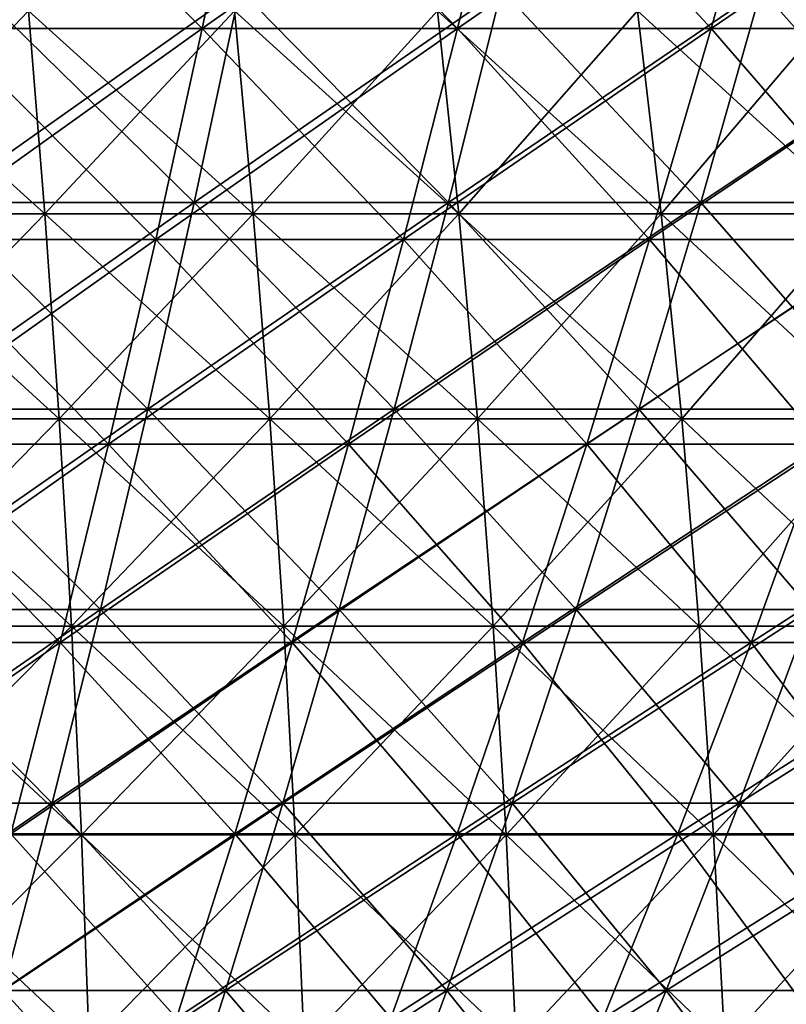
# Model space of a CAD drawing. Header units: millimetres. Extents: x -250 to 250, y 3898 to 4150.
# Tile 400 of 558: x 26 to 41, y 3943 to 3962. Entities that reach past the tile are written whole.
import ezdxf

# ---------------------------------------------------------------- set-up
doc = ezdxf.new("R2010")
doc.units = ezdxf.units.MM
doc.header["$LTSCALE"] = 5.599365
for name, color, linetype in [('10', 7, 'CONTINUOUS'), ('12', 7, 'CONTINUOUS'), ('2', 7, 'CONTINUOUS'), ('3', 7, 'CONTINUOUS'), ('4', 7, 'CONTINUOUS'), ('5', 7, 'CONTINUOUS')]:
    doc.layers.add(name, color=color, linetype=linetype)

msp = doc.modelspace()

# ---------------------------------------------------------------- linework, layer by layer
at = {"layer": '10', "color": 7, "linetype": 'Continuous', "true_color": 0xe0f2ff}
for points in [[(22.645, 3958.234, 96.548), (26.668, 3958.234, 95.515), (22.378, 3962.109, 95.408), (22.645, 3958.234, 96.548)], [(22.378, 3962.109, 95.408), (26.668, 3958.234, 95.515), (26.353, 3962.109, 94.388), (22.378, 3962.109, 95.408)], [(26.668, 3958.234, 95.515), (30.645, 3958.234, 94.314), (26.353, 3962.109, 94.388), (26.668, 3958.234, 95.515)], [(26.353, 3962.109, 94.388), (30.645, 3958.234, 94.314), (30.283, 3962.109, 93.201), (26.353, 3962.109, 94.388)], [(30.645, 3958.234, 94.314), (34.567, 3958.234, 92.948), (30.283, 3962.109, 93.201), (30.645, 3958.234, 94.314)], [(30.283, 3962.109, 93.201), (34.567, 3958.234, 92.948), (34.159, 3962.109, 91.851), (30.283, 3962.109, 93.201)], [(34.567, 3958.234, 92.948), (38.429, 3958.234, 91.419), (34.159, 3962.109, 91.851), (34.567, 3958.234, 92.948)], [(34.159, 3962.109, 91.851), (38.429, 3958.234, 91.419), (37.976, 3962.109, 90.34), (34.159, 3962.109, 91.851)], [(38.429, 3958.234, 91.419), (42.224, 3958.234, 89.73), (37.976, 3962.109, 90.34), (38.429, 3958.234, 91.419)], [(37.976, 3962.109, 90.34), (42.224, 3958.234, 89.73), (41.725, 3962.109, 88.671), (37.976, 3962.109, 90.34)], [(22.877, 3954.315, 97.538), (26.942, 3954.315, 96.495), (22.645, 3958.234, 96.548), (22.877, 3954.315, 97.538)], [(22.645, 3958.234, 96.548), (26.942, 3954.315, 96.495), (26.668, 3958.234, 95.515), (22.645, 3958.234, 96.548)], [(26.942, 3954.315, 96.495), (30.959, 3954.315, 95.282), (26.668, 3958.234, 95.515), (26.942, 3954.315, 96.495)], [(26.668, 3958.234, 95.515), (30.959, 3954.315, 95.282), (30.645, 3958.234, 94.314), (26.668, 3958.234, 95.515)], [(30.959, 3954.315, 95.282), (34.922, 3954.315, 93.902), (30.645, 3958.234, 94.314), (30.959, 3954.315, 95.282)], [(30.645, 3958.234, 94.314), (34.922, 3954.315, 93.902), (34.567, 3958.234, 92.948), (30.645, 3958.234, 94.314)], [(34.922, 3954.315, 93.902), (38.823, 3954.315, 92.357), (34.567, 3958.234, 92.948), (34.922, 3954.315, 93.902)], [(34.567, 3958.234, 92.948), (38.823, 3954.315, 92.357), (38.429, 3958.234, 91.419), (34.567, 3958.234, 92.948)], [(38.823, 3954.315, 92.357), (42.657, 3954.315, 90.65), (38.429, 3958.234, 91.419), (38.823, 3954.315, 92.357)], [(38.429, 3958.234, 91.419), (42.657, 3954.315, 90.65), (42.224, 3958.234, 89.73), (38.429, 3958.234, 91.419)], [(23.074, 3950.359, 98.378), (27.174, 3950.359, 97.325), (22.877, 3954.315, 97.538), (23.074, 3950.359, 98.378)], [(22.877, 3954.315, 97.538), (27.174, 3950.359, 97.325), (26.942, 3954.315, 96.495), (22.877, 3954.315, 97.538)], [(27.174, 3950.359, 97.325), (31.225, 3950.359, 96.102), (26.942, 3954.315, 96.495), (27.174, 3950.359, 97.325)], [(26.942, 3954.315, 96.495), (31.225, 3950.359, 96.102), (30.959, 3954.315, 95.282), (26.942, 3954.315, 96.495)], [(31.225, 3950.359, 96.102), (35.222, 3950.359, 94.71), (30.959, 3954.315, 95.282), (31.225, 3950.359, 96.102)], [(30.959, 3954.315, 95.282), (35.222, 3950.359, 94.71), (34.922, 3954.315, 93.902), (30.959, 3954.315, 95.282)], [(35.222, 3950.359, 94.71), (39.158, 3950.359, 93.152), (34.922, 3954.315, 93.902), (35.222, 3950.359, 94.71)], [(34.922, 3954.315, 93.902), (39.158, 3950.359, 93.152), (38.823, 3954.315, 92.357), (34.922, 3954.315, 93.902)], [(39.158, 3950.359, 93.152), (43.024, 3950.359, 91.431), (38.823, 3954.315, 92.357), (39.158, 3950.359, 93.152)], [(38.823, 3954.315, 92.357), (43.024, 3950.359, 91.431), (42.657, 3954.315, 90.65), (38.823, 3954.315, 92.357)], [(23.236, 3946.373, 99.065), (27.364, 3946.373, 98.006), (23.074, 3950.359, 98.378), (23.236, 3946.373, 99.065)], [(23.074, 3950.359, 98.378), (27.364, 3946.373, 98.006), (27.174, 3950.359, 97.325), (23.074, 3950.359, 98.378)], [(27.364, 3946.373, 98.006), (31.444, 3946.373, 96.774), (27.174, 3950.359, 97.325), (27.364, 3946.373, 98.006)], [(27.174, 3950.359, 97.325), (31.444, 3946.373, 96.774), (31.225, 3950.359, 96.102), (27.174, 3950.359, 97.325)], [(31.444, 3946.373, 96.774), (35.469, 3946.373, 95.372), (31.225, 3950.359, 96.102), (31.444, 3946.373, 96.774)], [(31.225, 3950.359, 96.102), (35.469, 3946.373, 95.372), (35.222, 3950.359, 94.71), (31.225, 3950.359, 96.102)], [(35.469, 3946.373, 95.372), (39.431, 3946.373, 93.803), (35.222, 3950.359, 94.71), (35.469, 3946.373, 95.372)], [(35.222, 3950.359, 94.71), (39.431, 3946.373, 93.803), (39.158, 3950.359, 93.152), (35.222, 3950.359, 94.71)], [(39.431, 3946.373, 93.803), (43.325, 3946.373, 92.07), (39.158, 3950.359, 93.152), (39.431, 3946.373, 93.803)], [(39.158, 3950.359, 93.152), (43.325, 3946.373, 92.07), (43.024, 3950.359, 91.431), (39.158, 3950.359, 93.152)], [(23.361, 3942.362, 99.6), (27.511, 3942.362, 98.534), (23.236, 3946.373, 99.065), (23.361, 3942.362, 99.6)], [(23.236, 3946.373, 99.065), (27.511, 3942.362, 98.534), (27.364, 3946.373, 98.006), (23.236, 3946.373, 99.065)], [(27.511, 3942.362, 98.534), (31.613, 3942.362, 97.296), (27.364, 3946.373, 98.006), (27.511, 3942.362, 98.534)], [(27.364, 3946.373, 98.006), (31.613, 3942.362, 97.296), (31.444, 3946.373, 96.774), (27.364, 3946.373, 98.006)], [(31.613, 3942.362, 97.296), (35.66, 3942.362, 95.887), (31.444, 3946.373, 96.774), (31.613, 3942.362, 97.296)], [(31.444, 3946.373, 96.774), (35.66, 3942.362, 95.887), (35.469, 3946.373, 95.372), (31.444, 3946.373, 96.774)], [(35.66, 3942.362, 95.887), (39.644, 3942.362, 94.309), (35.469, 3946.373, 95.372), (35.66, 3942.362, 95.887)], [(35.469, 3946.373, 95.372), (39.644, 3942.362, 94.309), (39.431, 3946.373, 93.803), (35.469, 3946.373, 95.372)], [(39.644, 3942.362, 94.309), (43.559, 3942.362, 92.567), (39.431, 3946.373, 93.803), (39.644, 3942.362, 94.309)], [(39.431, 3946.373, 93.803), (43.559, 3942.362, 92.567), (43.325, 3946.373, 92.07), (39.431, 3946.373, 93.803)]]:
    msp.add_3dface(points, dxfattribs=at)
at = {"layer": '12', "color": 7, "linetype": 'Continuous', "true_color": 0xe0f2ff}
for points in [[(26.353, 3962.109, -94.388), (22.645, 3958.234, -96.548), (22.378, 3962.109, -95.408), (26.353, 3962.109, -94.388)], [(26.668, 3958.234, -95.515), (22.645, 3958.234, -96.548), (26.353, 3962.109, -94.388), (26.668, 3958.234, -95.515)], [(30.283, 3962.109, -93.201), (26.668, 3958.234, -95.515), (26.353, 3962.109, -94.388), (30.283, 3962.109, -93.201)], [(30.645, 3958.234, -94.314), (26.668, 3958.234, -95.515), (30.283, 3962.109, -93.201), (30.645, 3958.234, -94.314)], [(34.159, 3962.109, -91.851), (30.645, 3958.234, -94.314), (30.283, 3962.109, -93.201), (34.159, 3962.109, -91.851)], [(34.567, 3958.234, -92.948), (30.645, 3958.234, -94.314), (34.159, 3962.109, -91.851), (34.567, 3958.234, -92.948)], [(37.976, 3962.109, -90.34), (34.567, 3958.234, -92.948), (34.159, 3962.109, -91.851), (37.976, 3962.109, -90.34)], [(38.429, 3958.234, -91.419), (34.567, 3958.234, -92.948), (37.976, 3962.109, -90.34), (38.429, 3958.234, -91.419)], [(41.725, 3962.109, -88.671), (38.429, 3958.234, -91.419), (37.976, 3962.109, -90.34), (41.725, 3962.109, -88.671)], [(42.224, 3958.234, -89.73), (38.429, 3958.234, -91.419), (41.725, 3962.109, -88.671), (42.224, 3958.234, -89.73)], [(26.668, 3958.234, -95.515), (22.877, 3954.315, -97.538), (22.645, 3958.234, -96.548), (26.668, 3958.234, -95.515)], [(26.942, 3954.315, -96.495), (22.877, 3954.315, -97.538), (26.668, 3958.234, -95.515), (26.942, 3954.315, -96.495)], [(30.645, 3958.234, -94.314), (26.942, 3954.315, -96.495), (26.668, 3958.234, -95.515), (30.645, 3958.234, -94.314)], [(30.959, 3954.315, -95.282), (26.942, 3954.315, -96.495), (30.645, 3958.234, -94.314), (30.959, 3954.315, -95.282)], [(34.567, 3958.234, -92.948), (30.959, 3954.315, -95.282), (30.645, 3958.234, -94.314), (34.567, 3958.234, -92.948)], [(34.922, 3954.315, -93.902), (30.959, 3954.315, -95.282), (34.567, 3958.234, -92.948), (34.922, 3954.315, -93.902)], [(38.429, 3958.234, -91.419), (34.922, 3954.315, -93.902), (34.567, 3958.234, -92.948), (38.429, 3958.234, -91.419)], [(38.823, 3954.315, -92.357), (34.922, 3954.315, -93.902), (38.429, 3958.234, -91.419), (38.823, 3954.315, -92.357)], [(42.224, 3958.234, -89.73), (38.823, 3954.315, -92.357), (38.429, 3958.234, -91.419), (42.224, 3958.234, -89.73)], [(42.657, 3954.315, -90.65), (38.823, 3954.315, -92.357), (42.224, 3958.234, -89.73), (42.657, 3954.315, -90.65)], [(26.942, 3954.315, -96.495), (23.074, 3950.359, -98.378), (22.877, 3954.315, -97.538), (26.942, 3954.315, -96.495)], [(27.174, 3950.359, -97.325), (23.074, 3950.359, -98.378), (26.942, 3954.315, -96.495), (27.174, 3950.359, -97.325)], [(30.959, 3954.315, -95.282), (27.174, 3950.359, -97.325), (26.942, 3954.315, -96.495), (30.959, 3954.315, -95.282)], [(31.225, 3950.359, -96.102), (27.174, 3950.359, -97.325), (30.959, 3954.315, -95.282), (31.225, 3950.359, -96.102)], [(34.922, 3954.315, -93.902), (31.225, 3950.359, -96.102), (30.959, 3954.315, -95.282), (34.922, 3954.315, -93.902)], [(35.222, 3950.359, -94.71), (31.225, 3950.359, -96.102), (34.922, 3954.315, -93.902), (35.222, 3950.359, -94.71)], [(38.823, 3954.315, -92.357), (35.222, 3950.359, -94.71), (34.922, 3954.315, -93.902), (38.823, 3954.315, -92.357)], [(39.158, 3950.359, -93.152), (35.222, 3950.359, -94.71), (38.823, 3954.315, -92.357), (39.158, 3950.359, -93.152)], [(42.657, 3954.315, -90.65), (39.158, 3950.359, -93.152), (38.823, 3954.315, -92.357), (42.657, 3954.315, -90.65)], [(43.024, 3950.359, -91.431), (39.158, 3950.359, -93.152), (42.657, 3954.315, -90.65), (43.024, 3950.359, -91.431)], [(27.174, 3950.359, -97.325), (23.236, 3946.373, -99.065), (23.074, 3950.359, -98.378), (27.174, 3950.359, -97.325)], [(27.364, 3946.373, -98.006), (23.236, 3946.373, -99.065), (27.174, 3950.359, -97.325), (27.364, 3946.373, -98.006)], [(31.225, 3950.359, -96.102), (27.364, 3946.373, -98.006), (27.174, 3950.359, -97.325), (31.225, 3950.359, -96.102)], [(31.444, 3946.373, -96.774), (27.364, 3946.373, -98.006), (31.225, 3950.359, -96.102), (31.444, 3946.373, -96.774)], [(35.222, 3950.359, -94.71), (31.444, 3946.373, -96.774), (31.225, 3950.359, -96.102), (35.222, 3950.359, -94.71)], [(35.469, 3946.373, -95.372), (31.444, 3946.373, -96.774), (35.222, 3950.359, -94.71), (35.469, 3946.373, -95.372)], [(39.158, 3950.359, -93.152), (35.469, 3946.373, -95.372), (35.222, 3950.359, -94.71), (39.158, 3950.359, -93.152)], [(39.431, 3946.373, -93.803), (35.469, 3946.373, -95.372), (39.158, 3950.359, -93.152), (39.431, 3946.373, -93.803)], [(43.024, 3950.359, -91.431), (39.431, 3946.373, -93.803), (39.158, 3950.359, -93.152), (43.024, 3950.359, -91.431)], [(43.325, 3946.373, -92.07), (39.431, 3946.373, -93.803), (43.024, 3950.359, -91.431), (43.325, 3946.373, -92.07)], [(27.364, 3946.373, -98.006), (23.361, 3942.362, -99.6), (23.236, 3946.373, -99.065), (27.364, 3946.373, -98.006)], [(27.511, 3942.362, -98.534), (23.361, 3942.362, -99.6), (27.364, 3946.373, -98.006), (27.511, 3942.362, -98.534)], [(31.444, 3946.373, -96.774), (27.511, 3942.362, -98.534), (27.364, 3946.373, -98.006), (31.444, 3946.373, -96.774)], [(31.613, 3942.362, -97.296), (27.511, 3942.362, -98.534), (31.444, 3946.373, -96.774), (31.613, 3942.362, -97.296)], [(35.469, 3946.373, -95.372), (31.613, 3942.362, -97.296), (31.444, 3946.373, -96.774), (35.469, 3946.373, -95.372)], [(35.66, 3942.362, -95.887), (31.613, 3942.362, -97.296), (35.469, 3946.373, -95.372), (35.66, 3942.362, -95.887)], [(39.431, 3946.373, -93.803), (35.66, 3942.362, -95.887), (35.469, 3946.373, -95.372), (39.431, 3946.373, -93.803)], [(39.644, 3942.362, -94.309), (35.66, 3942.362, -95.887), (39.431, 3946.373, -93.803), (39.644, 3942.362, -94.309)], [(43.325, 3946.373, -92.07), (39.644, 3942.362, -94.309), (39.431, 3946.373, -93.803), (43.325, 3946.373, -92.07)], [(43.559, 3942.362, -92.567), (39.644, 3942.362, -94.309), (43.325, 3946.373, -92.07), (43.559, 3942.362, -92.567)]]:
    msp.add_3dface(points, dxfattribs=at)
at = {"layer": '2', "color": 251, "linetype": 'Continuous', "true_color": 0x504f50}
for points in [[(29.519, 3958.45, -157.915), (24.642, 3958.45, -158.749), (30.388, 3962.516, -162.561), (29.519, 3958.45, -157.915)], [(30.388, 3962.516, -162.561), (24.642, 3958.45, -158.749), (25.367, 3962.516, -163.42), (30.388, 3962.516, -162.561)], [(34.368, 3958.45, -156.931), (29.519, 3958.45, -157.915), (35.38, 3962.516, -161.549), (34.368, 3958.45, -156.931)], [(35.38, 3962.516, -161.549), (29.519, 3958.45, -157.915), (30.388, 3962.516, -162.561), (35.38, 3962.516, -161.549)], [(39.185, 3958.45, -155.798), (34.368, 3958.45, -156.931), (40.338, 3962.516, -160.382), (39.185, 3958.45, -155.798)], [(40.338, 3962.516, -160.382), (34.368, 3958.45, -156.931), (35.38, 3962.516, -161.549), (40.338, 3962.516, -160.382)], [(43.964, 3958.45, -154.518), (39.185, 3958.45, -155.798), (45.258, 3962.516, -159.064), (43.964, 3958.45, -154.518)], [(45.258, 3962.516, -159.064), (39.185, 3958.45, -155.798), (40.338, 3962.516, -160.382), (45.258, 3962.516, -159.064)], [(28.632, 3954.503, -153.17), (23.902, 3954.503, -153.979), (29.519, 3958.45, -157.915), (28.632, 3954.503, -153.17)], [(29.519, 3958.45, -157.915), (23.902, 3954.503, -153.979), (24.642, 3958.45, -158.749), (29.519, 3958.45, -157.915)], [(33.336, 3954.503, -152.216), (28.632, 3954.503, -153.17), (34.368, 3958.45, -156.931), (33.336, 3954.503, -152.216)], [(34.368, 3958.45, -156.931), (28.632, 3954.503, -153.17), (29.519, 3958.45, -157.915), (34.368, 3958.45, -156.931)], [(38.007, 3954.503, -151.117), (33.336, 3954.503, -152.216), (39.185, 3958.45, -155.798), (38.007, 3954.503, -151.117)], [(39.185, 3958.45, -155.798), (33.336, 3954.503, -152.216), (34.368, 3958.45, -156.931), (39.185, 3958.45, -155.798)], [(42.643, 3954.503, -149.875), (38.007, 3954.503, -151.117), (43.964, 3958.45, -154.518), (42.643, 3954.503, -149.875)], [(43.964, 3958.45, -154.518), (38.007, 3954.503, -151.117), (39.185, 3958.45, -155.798), (43.964, 3958.45, -154.518)], [(27.728, 3950.678, -148.33), (23.147, 3950.678, -149.114), (28.632, 3954.503, -153.17), (27.728, 3950.678, -148.33)], [(28.632, 3954.503, -153.17), (23.147, 3950.678, -149.114), (23.902, 3954.503, -153.979), (28.632, 3954.503, -153.17)], [(32.282, 3950.678, -147.406), (27.728, 3950.678, -148.33), (33.336, 3954.503, -152.216), (32.282, 3950.678, -147.406)], [(33.336, 3954.503, -152.216), (27.728, 3950.678, -148.33), (28.632, 3954.503, -153.17), (33.336, 3954.503, -152.216)], [(36.806, 3950.678, -146.342), (32.282, 3950.678, -147.406), (38.007, 3954.503, -151.117), (36.806, 3950.678, -146.342)], [(38.007, 3954.503, -151.117), (32.282, 3950.678, -147.406), (33.336, 3954.503, -152.216), (38.007, 3954.503, -151.117)], [(41.296, 3950.678, -145.139), (36.806, 3950.678, -146.342), (42.643, 3954.503, -149.875), (41.296, 3950.678, -145.139)], [(42.643, 3954.503, -149.875), (36.806, 3950.678, -146.342), (38.007, 3954.503, -151.117), (42.643, 3954.503, -149.875)], [(26.806, 3946.977, -143.398), (22.377, 3946.977, -144.155), (27.728, 3950.678, -148.33), (26.806, 3946.977, -143.398)], [(27.728, 3950.678, -148.33), (22.377, 3946.977, -144.155), (23.147, 3950.678, -149.114), (27.728, 3950.678, -148.33)], [(31.209, 3946.977, -142.504), (26.806, 3946.977, -143.398), (32.282, 3950.678, -147.406), (31.209, 3946.977, -142.504)], [(32.282, 3950.678, -147.406), (26.806, 3946.977, -143.398), (27.728, 3950.678, -148.33), (32.282, 3950.678, -147.406)], [(35.583, 3946.977, -141.476), (31.209, 3946.977, -142.504), (36.806, 3950.678, -146.342), (35.583, 3946.977, -141.476)], [(36.806, 3950.678, -146.342), (31.209, 3946.977, -142.504), (32.282, 3950.678, -147.406), (36.806, 3950.678, -146.342)], [(39.922, 3946.977, -140.313), (35.583, 3946.977, -141.476), (41.296, 3950.678, -145.139), (39.922, 3946.977, -140.313)], [(41.296, 3950.678, -145.139), (35.583, 3946.977, -141.476), (36.806, 3950.678, -146.342), (41.296, 3950.678, -145.139)], [(44.224, 3946.977, -139.017), (39.922, 3946.977, -140.313), (45.746, 3950.678, -143.799), (44.224, 3946.977, -139.017)], [(45.746, 3950.678, -143.799), (39.922, 3946.977, -140.313), (41.296, 3950.678, -145.139), (45.746, 3950.678, -143.799)], [(25.867, 3943.402, -138.376), (21.593, 3943.402, -139.107), (26.806, 3946.977, -143.398), (25.867, 3943.402, -138.376)], [(26.806, 3946.977, -143.398), (21.593, 3943.402, -139.107), (22.377, 3946.977, -144.155), (26.806, 3946.977, -143.398)], [(30.116, 3943.402, -137.514), (25.867, 3943.402, -138.376), (31.209, 3946.977, -142.504), (30.116, 3943.402, -137.514)], [(31.209, 3946.977, -142.504), (25.867, 3943.402, -138.376), (26.806, 3946.977, -143.398), (31.209, 3946.977, -142.504)], [(34.337, 3943.402, -136.522), (30.116, 3943.402, -137.514), (35.583, 3946.977, -141.476), (34.337, 3943.402, -136.522)], [(35.583, 3946.977, -141.476), (30.116, 3943.402, -137.514), (31.209, 3946.977, -142.504), (35.583, 3946.977, -141.476)], [(38.524, 3943.402, -135.399), (34.337, 3943.402, -136.522), (39.922, 3946.977, -140.313), (38.524, 3943.402, -135.399)], [(39.922, 3946.977, -140.313), (34.337, 3943.402, -136.522), (35.583, 3946.977, -141.476), (39.922, 3946.977, -140.313)], [(42.676, 3943.402, -134.149), (38.524, 3943.402, -135.399), (44.224, 3946.977, -139.017), (42.676, 3943.402, -134.149)], [(44.224, 3946.977, -139.017), (38.524, 3943.402, -135.399), (39.922, 3946.977, -140.313), (44.224, 3946.977, -139.017)], [(29.004, 3939.955, -132.439), (24.912, 3939.955, -133.269), (30.116, 3943.402, -137.514), (29.004, 3939.955, -132.439)], [(30.116, 3943.402, -137.514), (24.912, 3939.955, -133.269), (25.867, 3943.402, -138.376), (30.116, 3943.402, -137.514)], [(33.069, 3939.955, -131.483), (29.004, 3939.955, -132.439), (34.337, 3943.402, -136.522), (33.069, 3939.955, -131.483)], [(34.337, 3943.402, -136.522), (29.004, 3939.955, -132.439), (30.116, 3943.402, -137.514), (34.337, 3943.402, -136.522)], [(37.103, 3939.955, -130.402), (33.069, 3939.955, -131.483), (38.524, 3943.402, -135.399), (37.103, 3939.955, -130.402)], [(38.524, 3943.402, -135.399), (33.069, 3939.955, -131.483), (34.337, 3943.402, -136.522), (38.524, 3943.402, -135.399)], [(41.101, 3939.955, -129.197), (37.103, 3939.955, -130.402), (42.676, 3943.402, -134.149), (41.101, 3939.955, -129.197)], [(42.676, 3943.402, -134.149), (37.103, 3939.955, -130.402), (38.524, 3943.402, -135.399), (42.676, 3943.402, -134.149)]]:
    msp.add_3dface(points, dxfattribs=at)
at = {"layer": '3', "color": 251, "linetype": 'Continuous', "true_color": 0x504f50}
for points in [[(24.642, 3958.45, 158.749), (29.519, 3958.45, 157.915), (25.367, 3962.516, 163.42), (24.642, 3958.45, 158.749)], [(25.367, 3962.516, 163.42), (29.519, 3958.45, 157.915), (30.388, 3962.516, 162.561), (25.367, 3962.516, 163.42)], [(29.519, 3958.45, 157.915), (34.368, 3958.45, 156.931), (30.388, 3962.516, 162.561), (29.519, 3958.45, 157.915)], [(30.388, 3962.516, 162.561), (34.368, 3958.45, 156.931), (35.38, 3962.516, 161.549), (30.388, 3962.516, 162.561)], [(34.368, 3958.45, 156.931), (39.185, 3958.45, 155.798), (35.38, 3962.516, 161.549), (34.368, 3958.45, 156.931)], [(35.38, 3962.516, 161.549), (39.185, 3958.45, 155.798), (40.338, 3962.516, 160.382), (35.38, 3962.516, 161.549)], [(39.185, 3958.45, 155.798), (43.964, 3958.45, 154.518), (40.338, 3962.516, 160.382), (39.185, 3958.45, 155.798)], [(40.338, 3962.516, 160.382), (43.964, 3958.45, 154.518), (45.258, 3962.516, 159.064), (40.338, 3962.516, 160.382)], [(23.902, 3954.503, 153.979), (28.632, 3954.503, 153.17), (24.642, 3958.45, 158.749), (23.902, 3954.503, 153.979)], [(24.642, 3958.45, 158.749), (28.632, 3954.503, 153.17), (29.519, 3958.45, 157.915), (24.642, 3958.45, 158.749)], [(28.632, 3954.503, 153.17), (33.336, 3954.503, 152.216), (29.519, 3958.45, 157.915), (28.632, 3954.503, 153.17)], [(29.519, 3958.45, 157.915), (33.336, 3954.503, 152.216), (34.368, 3958.45, 156.931), (29.519, 3958.45, 157.915)], [(33.336, 3954.503, 152.216), (38.007, 3954.503, 151.117), (34.368, 3958.45, 156.931), (33.336, 3954.503, 152.216)], [(34.368, 3958.45, 156.931), (38.007, 3954.503, 151.117), (39.185, 3958.45, 155.798), (34.368, 3958.45, 156.931)], [(38.007, 3954.503, 151.117), (42.643, 3954.503, 149.875), (39.185, 3958.45, 155.798), (38.007, 3954.503, 151.117)], [(39.185, 3958.45, 155.798), (42.643, 3954.503, 149.875), (43.964, 3958.45, 154.518), (39.185, 3958.45, 155.798)], [(23.147, 3950.678, 149.114), (27.728, 3950.678, 148.33), (23.902, 3954.503, 153.979), (23.147, 3950.678, 149.114)], [(23.902, 3954.503, 153.979), (27.728, 3950.678, 148.33), (28.632, 3954.503, 153.17), (23.902, 3954.503, 153.979)], [(27.728, 3950.678, 148.33), (32.282, 3950.678, 147.406), (28.632, 3954.503, 153.17), (27.728, 3950.678, 148.33)], [(28.632, 3954.503, 153.17), (32.282, 3950.678, 147.406), (33.336, 3954.503, 152.216), (28.632, 3954.503, 153.17)], [(32.282, 3950.678, 147.406), (36.806, 3950.678, 146.342), (33.336, 3954.503, 152.216), (32.282, 3950.678, 147.406)], [(33.336, 3954.503, 152.216), (36.806, 3950.678, 146.342), (38.007, 3954.503, 151.117), (33.336, 3954.503, 152.216)], [(36.806, 3950.678, 146.342), (41.296, 3950.678, 145.139), (38.007, 3954.503, 151.117), (36.806, 3950.678, 146.342)], [(38.007, 3954.503, 151.117), (41.296, 3950.678, 145.139), (42.643, 3954.503, 149.875), (38.007, 3954.503, 151.117)], [(22.377, 3946.977, 144.155), (26.806, 3946.977, 143.398), (23.147, 3950.678, 149.114), (22.377, 3946.977, 144.155)], [(23.147, 3950.678, 149.114), (26.806, 3946.977, 143.398), (27.728, 3950.678, 148.33), (23.147, 3950.678, 149.114)], [(26.806, 3946.977, 143.398), (31.209, 3946.977, 142.504), (27.728, 3950.678, 148.33), (26.806, 3946.977, 143.398)], [(27.728, 3950.678, 148.33), (31.209, 3946.977, 142.504), (32.282, 3950.678, 147.406), (27.728, 3950.678, 148.33)], [(31.209, 3946.977, 142.504), (35.583, 3946.977, 141.476), (32.282, 3950.678, 147.406), (31.209, 3946.977, 142.504)], [(32.282, 3950.678, 147.406), (35.583, 3946.977, 141.476), (36.806, 3950.678, 146.342), (32.282, 3950.678, 147.406)], [(35.583, 3946.977, 141.476), (39.922, 3946.977, 140.313), (36.806, 3950.678, 146.342), (35.583, 3946.977, 141.476)], [(36.806, 3950.678, 146.342), (39.922, 3946.977, 140.313), (41.296, 3950.678, 145.139), (36.806, 3950.678, 146.342)], [(39.922, 3946.977, 140.313), (44.224, 3946.977, 139.017), (41.296, 3950.678, 145.139), (39.922, 3946.977, 140.313)], [(22.377, 3946.977, 144.155), (25.867, 3943.402, 138.376), (26.806, 3946.977, 143.398), (22.377, 3946.977, 144.155)], [(25.867, 3943.402, 138.376), (30.116, 3943.402, 137.514), (26.806, 3946.977, 143.398), (25.867, 3943.402, 138.376)], [(26.806, 3946.977, 143.398), (30.116, 3943.402, 137.514), (31.209, 3946.977, 142.504), (26.806, 3946.977, 143.398)], [(30.116, 3943.402, 137.514), (34.337, 3943.402, 136.522), (31.209, 3946.977, 142.504), (30.116, 3943.402, 137.514)], [(31.209, 3946.977, 142.504), (34.337, 3943.402, 136.522), (35.583, 3946.977, 141.476), (31.209, 3946.977, 142.504)], [(34.337, 3943.402, 136.522), (38.524, 3943.402, 135.399), (35.583, 3946.977, 141.476), (34.337, 3943.402, 136.522)], [(35.583, 3946.977, 141.476), (38.524, 3943.402, 135.399), (39.922, 3946.977, 140.313), (35.583, 3946.977, 141.476)], [(38.524, 3943.402, 135.399), (42.676, 3943.402, 134.149), (39.922, 3946.977, 140.313), (38.524, 3943.402, 135.399)], [(39.922, 3946.977, 140.313), (42.676, 3943.402, 134.149), (44.224, 3946.977, 139.017), (39.922, 3946.977, 140.313)], [(24.912, 3939.955, 133.269), (29.004, 3939.955, 132.439), (25.867, 3943.402, 138.376), (24.912, 3939.955, 133.269)], [(25.867, 3943.402, 138.376), (29.004, 3939.955, 132.439), (30.116, 3943.402, 137.514), (25.867, 3943.402, 138.376)], [(29.004, 3939.955, 132.439), (33.069, 3939.955, 131.483), (30.116, 3943.402, 137.514), (29.004, 3939.955, 132.439)], [(30.116, 3943.402, 137.514), (33.069, 3939.955, 131.483), (34.337, 3943.402, 136.522), (30.116, 3943.402, 137.514)], [(33.069, 3939.955, 131.483), (37.103, 3939.955, 130.402), (34.337, 3943.402, 136.522), (33.069, 3939.955, 131.483)], [(34.337, 3943.402, 136.522), (37.103, 3939.955, 130.402), (38.524, 3943.402, 135.399), (34.337, 3943.402, 136.522)], [(37.103, 3939.955, 130.402), (41.101, 3939.955, 129.197), (38.524, 3943.402, 135.399), (37.103, 3939.955, 130.402)], [(38.524, 3943.402, 135.399), (41.101, 3939.955, 129.197), (42.676, 3943.402, 134.149), (38.524, 3943.402, 135.399)]]:
    msp.add_3dface(points, dxfattribs=at)
at = {"layer": '4', "color": 155, "linetype": 'Continuous', "true_color": 0x4a708c}
for points in [[(29.671, 3961.772, 158.726), (24.769, 3961.772, 159.564), (30.538, 3965.925, 163.364), (29.671, 3961.772, 158.726)], [(30.538, 3965.925, 163.364), (24.769, 3961.772, 159.564), (25.493, 3965.925, 164.227), (30.538, 3965.925, 163.364)], [(34.545, 3961.772, 157.737), (29.671, 3961.772, 158.726), (35.554, 3965.925, 162.346), (34.545, 3961.772, 157.737)], [(35.554, 3965.925, 162.346), (29.671, 3961.772, 158.726), (30.538, 3965.925, 163.364), (35.554, 3965.925, 162.346)], [(39.386, 3961.772, 156.598), (34.545, 3961.772, 157.737), (40.537, 3965.925, 161.174), (39.386, 3961.772, 156.598)], [(40.537, 3965.925, 161.174), (34.545, 3961.772, 157.737), (35.554, 3965.925, 162.346), (40.537, 3965.925, 161.174)], [(44.19, 3961.772, 155.311), (39.386, 3961.772, 156.598), (45.481, 3965.925, 159.849), (44.19, 3961.772, 155.311)], [(45.481, 3965.925, 159.849), (39.386, 3961.772, 156.598), (40.537, 3965.925, 161.174), (45.481, 3965.925, 159.849)], [(28.785, 3957.74, 153.986), (24.029, 3957.74, 154.799), (29.671, 3961.772, 158.726), (28.785, 3957.74, 153.986)], [(29.671, 3961.772, 158.726), (24.029, 3957.74, 154.799), (24.769, 3961.772, 159.564), (29.671, 3961.772, 158.726)], [(33.513, 3957.74, 153.026), (28.785, 3957.74, 153.986), (34.545, 3961.772, 157.737), (33.513, 3957.74, 153.026)], [(34.545, 3961.772, 157.737), (28.785, 3957.74, 153.986), (29.671, 3961.772, 158.726), (34.545, 3961.772, 157.737)], [(38.21, 3957.74, 151.921), (33.513, 3957.74, 153.026), (39.386, 3961.772, 156.598), (38.21, 3957.74, 151.921)], [(39.386, 3961.772, 156.598), (33.513, 3957.74, 153.026), (34.545, 3961.772, 157.737), (39.386, 3961.772, 156.598)], [(42.87, 3957.74, 150.673), (38.21, 3957.74, 151.921), (44.19, 3961.772, 155.311), (42.87, 3957.74, 150.673)], [(44.19, 3961.772, 155.311), (38.21, 3957.74, 151.921), (39.386, 3961.772, 156.598), (44.19, 3961.772, 155.311)], [(27.88, 3953.832, 149.147), (23.274, 3953.832, 149.934), (28.785, 3957.74, 153.986), (27.88, 3953.832, 149.147)], [(28.785, 3957.74, 153.986), (23.274, 3953.832, 149.934), (24.029, 3957.74, 154.799), (28.785, 3957.74, 153.986)], [(32.46, 3953.832, 148.217), (27.88, 3953.832, 149.147), (33.513, 3957.74, 153.026), (32.46, 3953.832, 148.217)], [(33.513, 3957.74, 153.026), (27.88, 3953.832, 149.147), (28.785, 3957.74, 153.986), (33.513, 3957.74, 153.026)], [(37.009, 3953.832, 147.147), (32.46, 3953.832, 148.217), (38.21, 3957.74, 151.921), (37.009, 3953.832, 147.147)], [(38.21, 3957.74, 151.921), (32.46, 3953.832, 148.217), (33.513, 3957.74, 153.026), (38.21, 3957.74, 151.921)], [(41.523, 3953.832, 145.938), (37.009, 3953.832, 147.147), (42.87, 3957.74, 150.673), (41.523, 3953.832, 145.938)], [(42.87, 3957.74, 150.673), (37.009, 3953.832, 147.147), (38.21, 3957.74, 151.921), (42.87, 3957.74, 150.673)], [(26.958, 3950.049, 144.212), (22.504, 3950.049, 144.973), (27.88, 3953.832, 149.147), (26.958, 3950.049, 144.212)], [(27.88, 3953.832, 149.147), (22.504, 3950.049, 144.973), (23.274, 3953.832, 149.934), (27.88, 3953.832, 149.147)], [(31.386, 3950.049, 143.313), (26.958, 3950.049, 144.212), (32.46, 3953.832, 148.217), (31.386, 3950.049, 143.313)], [(32.46, 3953.832, 148.217), (26.958, 3950.049, 144.212), (27.88, 3953.832, 149.147), (32.46, 3953.832, 148.217)], [(35.784, 3950.049, 142.279), (31.386, 3950.049, 143.313), (37.009, 3953.832, 147.147), (35.784, 3950.049, 142.279)], [(37.009, 3953.832, 147.147), (31.386, 3950.049, 143.313), (32.46, 3953.832, 148.217), (37.009, 3953.832, 147.147)], [(40.149, 3950.049, 141.109), (35.784, 3950.049, 142.279), (41.523, 3953.832, 145.938), (40.149, 3950.049, 141.109)], [(41.523, 3953.832, 145.938), (35.784, 3950.049, 142.279), (37.009, 3953.832, 147.147), (41.523, 3953.832, 145.938)], [(44.475, 3950.049, 139.806), (40.149, 3950.049, 141.109), (45.997, 3953.832, 144.59), (44.475, 3950.049, 139.806)], [(45.997, 3953.832, 144.59), (40.149, 3950.049, 141.109), (41.523, 3953.832, 145.938), (45.997, 3953.832, 144.59)], [(26.018, 3946.395, 139.184), (21.719, 3946.395, 139.919), (26.958, 3950.049, 144.212), (26.018, 3946.395, 139.184)], [(26.958, 3950.049, 144.212), (21.719, 3946.395, 139.919), (22.504, 3950.049, 144.973), (26.958, 3950.049, 144.212)], [(30.292, 3946.395, 138.317), (26.018, 3946.395, 139.184), (31.386, 3950.049, 143.313), (30.292, 3946.395, 138.317)], [(31.386, 3950.049, 143.313), (26.018, 3946.395, 139.184), (26.958, 3950.049, 144.212), (31.386, 3950.049, 143.313)], [(34.537, 3946.395, 137.318), (30.292, 3946.395, 138.317), (35.784, 3950.049, 142.279), (34.537, 3946.395, 137.318)], [(35.784, 3950.049, 142.279), (30.292, 3946.395, 138.317), (31.386, 3950.049, 143.313), (35.784, 3950.049, 142.279)], [(38.749, 3946.395, 136.19), (34.537, 3946.395, 137.318), (40.149, 3950.049, 141.109), (38.749, 3946.395, 136.19)], [(40.149, 3950.049, 141.109), (34.537, 3946.395, 137.318), (35.784, 3950.049, 142.279), (40.149, 3950.049, 141.109)], [(42.925, 3946.395, 134.932), (38.749, 3946.395, 136.19), (44.475, 3950.049, 139.806), (42.925, 3946.395, 134.932)], [(44.475, 3950.049, 139.806), (38.749, 3946.395, 136.19), (40.149, 3950.049, 141.109), (44.475, 3950.049, 139.806)], [(29.178, 3942.872, 133.232), (25.062, 3942.872, 134.067), (30.292, 3946.395, 138.317), (29.178, 3942.872, 133.232)], [(30.292, 3946.395, 138.317), (25.062, 3942.872, 134.067), (26.018, 3946.395, 139.184), (30.292, 3946.395, 138.317)], [(33.267, 3942.872, 132.27), (29.178, 3942.872, 133.232), (34.537, 3946.395, 137.318), (33.267, 3942.872, 132.27)], [(34.537, 3946.395, 137.318), (29.178, 3942.872, 133.232), (30.292, 3946.395, 138.317), (34.537, 3946.395, 137.318)], [(37.325, 3942.872, 131.183), (33.267, 3942.872, 132.27), (38.749, 3946.395, 136.19), (37.325, 3942.872, 131.183)], [(38.749, 3946.395, 136.19), (33.267, 3942.872, 132.27), (34.537, 3946.395, 137.318), (38.749, 3946.395, 136.19)], [(41.347, 3942.872, 129.971), (37.325, 3942.872, 131.183), (42.925, 3946.395, 134.932), (41.347, 3942.872, 129.971)], [(42.925, 3946.395, 134.932), (37.325, 3942.872, 131.183), (38.749, 3946.395, 136.19), (42.925, 3946.395, 134.932)]]:
    msp.add_3dface(points, dxfattribs=at)
at = {"layer": '5', "color": 155, "linetype": 'Continuous', "true_color": 0x4a708c}
for points in [[(24.769, 3961.772, -159.564), (29.671, 3961.772, -158.726), (25.493, 3965.925, -164.227), (24.769, 3961.772, -159.564)], [(25.493, 3965.925, -164.227), (29.671, 3961.772, -158.726), (30.538, 3965.925, -163.364), (25.493, 3965.925, -164.227)], [(29.671, 3961.772, -158.726), (34.545, 3961.772, -157.737), (30.538, 3965.925, -163.364), (29.671, 3961.772, -158.726)], [(30.538, 3965.925, -163.364), (34.545, 3961.772, -157.737), (35.554, 3965.925, -162.346), (30.538, 3965.925, -163.364)], [(34.545, 3961.772, -157.737), (39.386, 3961.772, -156.598), (35.554, 3965.925, -162.346), (34.545, 3961.772, -157.737)], [(35.554, 3965.925, -162.346), (39.386, 3961.772, -156.598), (40.537, 3965.925, -161.174), (35.554, 3965.925, -162.346)], [(39.386, 3961.772, -156.598), (44.19, 3961.772, -155.311), (40.537, 3965.925, -161.174), (39.386, 3961.772, -156.598)], [(40.537, 3965.925, -161.174), (44.19, 3961.772, -155.311), (45.481, 3965.925, -159.849), (40.537, 3965.925, -161.174)], [(24.029, 3957.74, -154.799), (28.785, 3957.74, -153.986), (24.769, 3961.772, -159.564), (24.029, 3957.74, -154.799)], [(24.769, 3961.772, -159.564), (28.785, 3957.74, -153.986), (29.671, 3961.772, -158.726), (24.769, 3961.772, -159.564)], [(28.785, 3957.74, -153.986), (33.513, 3957.74, -153.026), (29.671, 3961.772, -158.726), (28.785, 3957.74, -153.986)], [(29.671, 3961.772, -158.726), (33.513, 3957.74, -153.026), (34.545, 3961.772, -157.737), (29.671, 3961.772, -158.726)], [(33.513, 3957.74, -153.026), (38.21, 3957.74, -151.921), (34.545, 3961.772, -157.737), (33.513, 3957.74, -153.026)], [(34.545, 3961.772, -157.737), (38.21, 3957.74, -151.921), (39.386, 3961.772, -156.598), (34.545, 3961.772, -157.737)], [(38.21, 3957.74, -151.921), (42.87, 3957.74, -150.673), (39.386, 3961.772, -156.598), (38.21, 3957.74, -151.921)], [(39.386, 3961.772, -156.598), (42.87, 3957.74, -150.673), (44.19, 3961.772, -155.311), (39.386, 3961.772, -156.598)], [(23.274, 3953.832, -149.934), (27.88, 3953.832, -149.147), (24.029, 3957.74, -154.799), (23.274, 3953.832, -149.934)], [(24.029, 3957.74, -154.799), (27.88, 3953.832, -149.147), (28.785, 3957.74, -153.986), (24.029, 3957.74, -154.799)], [(27.88, 3953.832, -149.147), (32.46, 3953.832, -148.217), (28.785, 3957.74, -153.986), (27.88, 3953.832, -149.147)], [(28.785, 3957.74, -153.986), (32.46, 3953.832, -148.217), (33.513, 3957.74, -153.026), (28.785, 3957.74, -153.986)], [(32.46, 3953.832, -148.217), (37.009, 3953.832, -147.147), (33.513, 3957.74, -153.026), (32.46, 3953.832, -148.217)], [(33.513, 3957.74, -153.026), (37.009, 3953.832, -147.147), (38.21, 3957.74, -151.921), (33.513, 3957.74, -153.026)], [(37.009, 3953.832, -147.147), (41.523, 3953.832, -145.938), (38.21, 3957.74, -151.921), (37.009, 3953.832, -147.147)], [(38.21, 3957.74, -151.921), (41.523, 3953.832, -145.938), (42.87, 3957.74, -150.673), (38.21, 3957.74, -151.921)], [(22.504, 3950.049, -144.973), (26.958, 3950.049, -144.212), (23.274, 3953.832, -149.934), (22.504, 3950.049, -144.973)], [(23.274, 3953.832, -149.934), (26.958, 3950.049, -144.212), (27.88, 3953.832, -149.147), (23.274, 3953.832, -149.934)], [(26.958, 3950.049, -144.212), (31.386, 3950.049, -143.313), (27.88, 3953.832, -149.147), (26.958, 3950.049, -144.212)], [(27.88, 3953.832, -149.147), (31.386, 3950.049, -143.313), (32.46, 3953.832, -148.217), (27.88, 3953.832, -149.147)], [(31.386, 3950.049, -143.313), (35.784, 3950.049, -142.279), (32.46, 3953.832, -148.217), (31.386, 3950.049, -143.313)], [(32.46, 3953.832, -148.217), (35.784, 3950.049, -142.279), (37.009, 3953.832, -147.147), (32.46, 3953.832, -148.217)], [(35.784, 3950.049, -142.279), (40.149, 3950.049, -141.109), (37.009, 3953.832, -147.147), (35.784, 3950.049, -142.279)], [(37.009, 3953.832, -147.147), (40.149, 3950.049, -141.109), (41.523, 3953.832, -145.938), (37.009, 3953.832, -147.147)], [(40.149, 3950.049, -141.109), (44.475, 3950.049, -139.806), (41.523, 3953.832, -145.938), (40.149, 3950.049, -141.109)], [(22.504, 3950.049, -144.973), (26.018, 3946.395, -139.184), (26.958, 3950.049, -144.212), (22.504, 3950.049, -144.973)], [(26.018, 3946.395, -139.184), (30.292, 3946.395, -138.317), (26.958, 3950.049, -144.212), (26.018, 3946.395, -139.184)], [(26.958, 3950.049, -144.212), (30.292, 3946.395, -138.317), (31.386, 3950.049, -143.313), (26.958, 3950.049, -144.212)], [(30.292, 3946.395, -138.317), (34.537, 3946.395, -137.318), (31.386, 3950.049, -143.313), (30.292, 3946.395, -138.317)], [(31.386, 3950.049, -143.313), (34.537, 3946.395, -137.318), (35.784, 3950.049, -142.279), (31.386, 3950.049, -143.313)], [(34.537, 3946.395, -137.318), (38.749, 3946.395, -136.19), (35.784, 3950.049, -142.279), (34.537, 3946.395, -137.318)], [(35.784, 3950.049, -142.279), (38.749, 3946.395, -136.19), (40.149, 3950.049, -141.109), (35.784, 3950.049, -142.279)], [(38.749, 3946.395, -136.19), (42.925, 3946.395, -134.932), (40.149, 3950.049, -141.109), (38.749, 3946.395, -136.19)], [(40.149, 3950.049, -141.109), (42.925, 3946.395, -134.932), (44.475, 3950.049, -139.806), (40.149, 3950.049, -141.109)], [(25.062, 3942.872, -134.067), (29.178, 3942.872, -133.232), (26.018, 3946.395, -139.184), (25.062, 3942.872, -134.067)], [(26.018, 3946.395, -139.184), (29.178, 3942.872, -133.232), (30.292, 3946.395, -138.317), (26.018, 3946.395, -139.184)], [(29.178, 3942.872, -133.232), (33.267, 3942.872, -132.27), (30.292, 3946.395, -138.317), (29.178, 3942.872, -133.232)], [(30.292, 3946.395, -138.317), (33.267, 3942.872, -132.27), (34.537, 3946.395, -137.318), (30.292, 3946.395, -138.317)], [(33.267, 3942.872, -132.27), (37.325, 3942.872, -131.183), (34.537, 3946.395, -137.318), (33.267, 3942.872, -132.27)], [(34.537, 3946.395, -137.318), (37.325, 3942.872, -131.183), (38.749, 3946.395, -136.19), (34.537, 3946.395, -137.318)], [(37.325, 3942.872, -131.183), (41.347, 3942.872, -129.971), (38.749, 3946.395, -136.19), (37.325, 3942.872, -131.183)], [(38.749, 3946.395, -136.19), (41.347, 3942.872, -129.971), (42.925, 3946.395, -134.932), (38.749, 3946.395, -136.19)]]:
    msp.add_3dface(points, dxfattribs=at)

doc.saveas('drawing.dxf')
